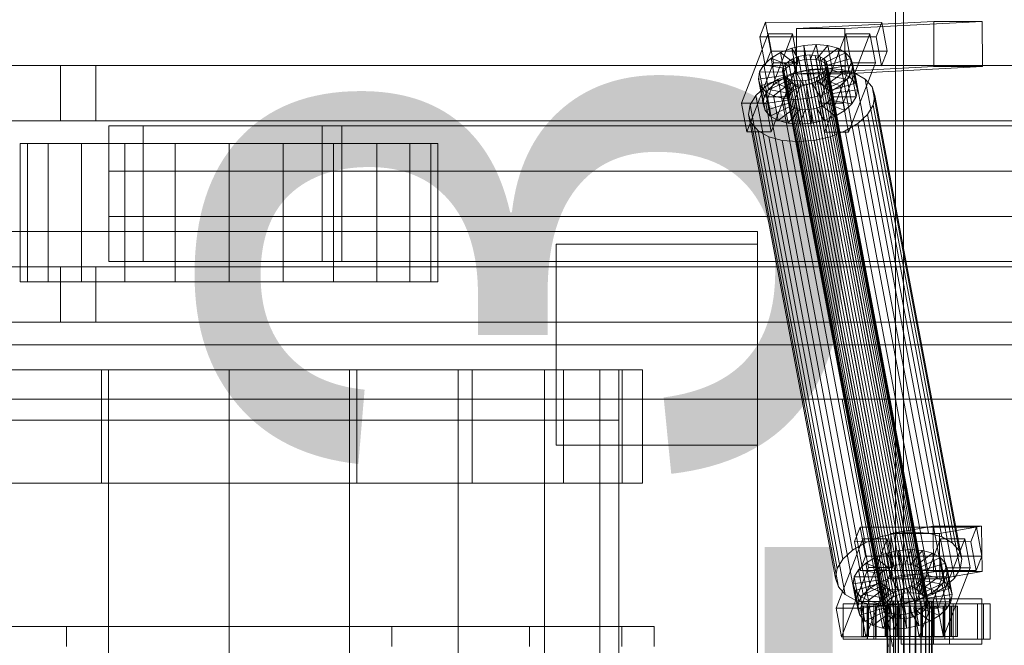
# Model space of a CAD drawing. Header units: millimetres. Extents: x -4738 to 65662, y -68080 to 6847.
# Tile 491 of 656: x 8685 to 9077, y -17870 to -17621. Entities that reach past the tile are written whole.
import ezdxf

# ---------------------------------------------------------------- set-up
doc = ezdxf.new("R2010")
doc.units = ezdxf.units.MM
for name, color, linetype, lineweight in [('COTAS_O', 1, 'Continuous', 0), ('superior_C01', 7, 'Continuous', 0), ('superior_mezcladora', 7, 'Continuous', 0)]:
    doc.layers.add(name, color=color, linetype=linetype, lineweight=lineweight)
doc.dimstyles.new('R19_100', dxfattribs={"dimtxt": 250, "dimasz": 150, "dimexe": 150, "dimexo": 80, "dimgap": 100, "dimtad": 1, "dimtih": 1, "dimtoh": 1, "dimdsep": 46, "dimcen": 0.09, "dimadec": 0, "dimazin": 0, "dimtfac": 1, "dimtdec": 4, "dimtofl": 0, "dimtmove": 0, "dimatfit": 3, "dimfxl": 1, "dimtolj": 1, "dimtzin": 0, "dimarcsym": 0})

# ---------------------------------------------------------------- blocks, each defined once
blk = doc.blocks.new('DIM_R31_39')
at = {"layer": 'COTAS_O'}
for p, q in [((9108.38, -17350), (9063.38, -17500)), ((9808.38, -17350), (9108.38, -17350)), ((9108.38, -18650), (9108.38, -17350)), ((9108.38, -17350), (9153.38, -17500)), ((9108.38, -18650), (9063.38, -18500)), ((9108.38, -18650), (9153.38, -18500)), ((9808.38, -18650), (9108.38, -18650))]:
    blk.add_line(p, q, dxfattribs=at)
blk.add_text('1300 O', height=250, rotation=90, dxfattribs=at).set_placement((9008.38, -18000))

msp = doc.modelspace()

# ---------------------------------------------------------------- linework, layer by layer
at = {"layer": 'superior_C01'}
for p, q in [((9033.245, -17575), (9033.245, -18425)), ((9036.481, -18425), (9036.481, -17575)), ((9048.535, -17621.488), (8993.904, -17624.356)), ((9013.163, -17624.356), (9067.794, -17621.488)), ((9048.604, -17639.486), (9048.535, -17621.488)), ((9048.535, -17621.488), (9067.794, -17621.488)), ((9067.794, -17621.488), (9067.863, -17639.486)), ((8981.596, -17621.857), (8979.38, -17627.592)), ((8983.747, -17633.325), (8981.596, -17621.857)), ((8981.596, -17621.857), (9027.818, -17621.914)), ((9013.163, -17624.356), (8993.904, -17624.356)), ((8993.904, -17624.356), (8993.972, -17642.354)), ((9013.231, -17642.354), (9013.163, -17624.356)), ((9025.603, -17627.65), (9027.818, -17621.914)), ((9027.818, -17621.914), (9029.97, -17633.382)), ((8982.712, -17626.449), (8972.08, -17653.98)), ((9025.603, -17627.65), (8979.38, -17627.592)), ((8979.38, -17627.592), (8981.532, -17639.061)), ((8981.709, -17653.992), (8992.342, -17626.461)), ((8984.864, -17637.917), (8982.712, -17626.449)), ((8982.712, -17626.449), (8992.342, -17626.461)), ((8992.342, -17626.461), (8994.494, -17637.929)), ((9013.527, -17626.487), (9002.894, -17654.019)), ((9012.524, -17654.031), (9023.157, -17626.499)), ((9015.679, -17637.955), (9013.527, -17626.487)), ((9013.527, -17626.487), (9023.157, -17626.499)), ((9023.157, -17626.499), (9025.309, -17637.967)), ((9027.755, -17639.118), (9025.603, -17627.65)), ((8981.532, -17639.061), (8983.747, -17633.325)), ((9029.97, -17633.382), (8983.747, -17633.325)), ((8987.589, -17633.91), (8992.047, -17632.183)), ((8992.047, -17632.183), (8996.88, -17631.1)), ((8992.047, -17632.183), (8994.944, -17637.157)), ((8993.892, -17642.013), (8992.047, -17632.183)), ((8996.88, -17631.1), (9001.759, -17630.735)), ((8996.88, -17631.1), (8997.233, -17636.643)), ((8998.725, -17640.93), (8996.88, -17631.1)), ((9001.759, -17630.735), (8999.544, -17636.47)), ((9006.351, -17631.112), (9001.719, -17636.649)), ((9003.604, -17640.564), (9001.759, -17630.735)), ((9001.759, -17630.735), (9006.351, -17631.112)), ((9010.344, -17632.206), (9003.61, -17637.167)), ((9008.196, -17640.942), (9006.351, -17631.112)), ((9006.351, -17631.112), (9010.344, -17632.206)), ((9012.188, -17642.036), (9010.344, -17632.206)), ((9010.344, -17632.206), (9013.464, -17633.943)), ((8980.967, -17638.79), (8983.81, -17636.164)), ((8983.81, -17636.164), (8987.589, -17633.91)), ((8983.81, -17636.164), (8991.042, -17639.042)), ((8985.654, -17645.994), (8983.81, -17636.164)), ((8987.589, -17633.91), (8992.832, -17637.975)), ((8989.433, -17643.74), (8987.589, -17633.91)), ((8990.734, -17637.404), (8992.524, -17636.336)), ((8992.524, -17636.336), (8994.636, -17635.518)), ((9032.641, -17850.135), (8992.524, -17636.336)), ((8994.944, -17637.157), (8992.832, -17637.975)), ((8994.636, -17635.518), (8996.926, -17635.005)), ((9034.753, -17849.317), (8994.636, -17635.518)), ((8997.233, -17636.643), (8994.944, -17637.157)), ((8994.944, -17637.157), (8996.788, -17646.986)), ((8996.926, -17635.005), (8999.237, -17634.832)), ((9037.042, -17848.804), (8996.926, -17635.005)), ((8999.544, -17636.47), (8997.233, -17636.643)), ((8997.233, -17636.643), (8999.077, -17646.473)), ((8999.237, -17634.832), (9001.412, -17635.011)), ((9039.353, -17848.631), (8999.237, -17634.832)), ((8999.544, -17636.47), (9001.388, -17646.3)), ((9001.719, -17636.649), (8999.544, -17636.47)), ((9001.412, -17635.011), (9003.303, -17635.529)), ((9041.528, -17848.809), (9001.412, -17635.011)), ((9001.719, -17636.649), (9003.564, -17646.479)), ((9003.61, -17637.167), (9001.719, -17636.649)), ((9003.303, -17635.529), (9004.781, -17636.352)), ((9043.419, -17849.328), (9003.303, -17635.529)), ((9003.61, -17637.167), (9005.455, -17646.997)), ((9005.088, -17637.99), (9003.61, -17637.167)), ((9004.781, -17636.352), (9005.745, -17637.422)), ((9044.897, -17850.15), (9004.781, -17636.352)), ((9013.464, -17633.943), (9005.088, -17637.99)), ((9015.5, -17636.203), (9006.053, -17639.061)), ((9015.308, -17643.772), (9013.464, -17633.943)), ((9013.464, -17633.943), (9015.5, -17636.203)), ((9017.344, -17646.033), (9015.5, -17636.203)), ((9015.5, -17636.203), (9016.313, -17638.834)), ((9029.97, -17633.382), (9027.755, -17639.118)), ((8974.231, -17665.449), (8984.864, -17637.917)), ((8979.254, -17641.61), (8980.967, -17638.79)), ((8980.967, -17638.79), (8989.695, -17640.286)), ((8982.811, -17648.62), (8980.967, -17638.79)), ((8981.532, -17639.061), (9027.755, -17639.118)), ((8994.494, -17637.929), (8983.861, -17665.461)), ((8994.494, -17637.929), (8984.864, -17637.917)), ((8988.356, -17641.32), (8988.576, -17639.983)), ((8988.576, -17639.983), (8989.388, -17638.648)), ((9028.693, -17853.782), (8988.576, -17639.983)), ((8989.695, -17640.286), (8988.884, -17641.622)), ((8989.388, -17638.648), (8990.734, -17637.404)), ((9029.504, -17852.446), (8989.388, -17638.648)), ((8991.042, -17639.042), (8989.695, -17640.286)), ((8989.695, -17640.286), (8991.539, -17650.116)), ((9030.851, -17851.202), (8990.734, -17637.404)), ((8992.832, -17637.975), (8991.042, -17639.042)), ((8991.042, -17639.042), (8992.886, -17648.872)), ((8992.653, -17642.107), (8999.114, -17640.659)), ((8992.832, -17637.975), (8994.676, -17647.804)), ((8998.725, -17640.93), (8993.892, -17642.013)), ((9048.604, -17639.486), (8993.972, -17642.354)), ((9003.604, -17640.564), (8998.725, -17640.93)), ((8999.077, -17646.473), (8998.725, -17640.93)), ((8999.114, -17640.659), (9005.636, -17640.17)), ((9033.697, -17824.968), (8999.114, -17640.659)), ((9001.388, -17646.3), (9003.604, -17640.564)), ((9003.564, -17646.479), (9008.196, -17640.942)), ((9008.196, -17640.942), (9003.604, -17640.564)), ((9005.046, -17665.487), (9015.679, -17637.955)), ((9005.088, -17637.99), (9006.933, -17647.82)), ((9006.053, -17639.061), (9005.088, -17637.99)), ((9005.91, -17640.005), (9005.098, -17641.341)), ((9005.636, -17640.17), (9011.775, -17640.674)), ((9040.219, -17824.479), (9005.636, -17640.17)), ((9005.745, -17637.422), (9006.13, -17638.668)), ((9045.862, -17851.221), (9005.745, -17637.422)), ((9006.13, -17638.668), (9005.91, -17640.005)), ((9005.91, -17640.005), (9046.026, -17853.804)), ((9006.053, -17639.061), (9007.897, -17648.891)), ((9006.438, -17640.307), (9006.053, -17639.061)), ((9046.247, -17852.467), (9006.13, -17638.668)), ((9006.217, -17641.643), (9006.438, -17640.307)), ((9016.313, -17638.834), (9006.438, -17640.307)), ((9006.438, -17640.307), (9008.282, -17650.137)), ((9012.188, -17642.036), (9008.196, -17640.942)), ((9011.775, -17640.674), (9017.112, -17642.137)), ((9046.358, -17824.984), (9011.775, -17640.674)), ((9067.863, -17639.486), (9013.231, -17642.354)), ((9025.309, -17637.967), (9014.676, -17665.499)), ((9025.309, -17637.967), (9015.679, -17637.955)), ((9016.313, -17638.834), (9015.847, -17641.655)), ((9018.157, -17648.664), (9016.313, -17638.834)), ((9067.863, -17639.486), (9048.604, -17639.486)), ((8978.788, -17644.431), (8979.254, -17641.61)), ((8978.788, -17644.431), (8988.663, -17642.958)), ((8979.601, -17647.062), (8978.788, -17644.431)), ((8980.633, -17654.261), (8978.788, -17644.431)), ((8979.254, -17641.61), (8988.884, -17641.622)), ((8981.098, -17651.44), (8979.254, -17641.61)), ((8979.601, -17647.062), (8989.048, -17644.204)), ((8981.64, -17647.428), (8986.693, -17644.416)), ((8989.433, -17643.74), (8985.654, -17645.994)), ((8986.693, -17644.416), (8992.653, -17642.107)), ((9021.276, -17828.725), (8986.693, -17644.416)), ((8988.741, -17642.566), (8988.356, -17641.32)), ((9028.472, -17855.119), (8988.356, -17641.32)), ((8988.884, -17641.622), (8988.663, -17642.958)), ((8988.663, -17642.958), (8989.048, -17644.204)), ((8988.663, -17642.958), (8990.507, -17652.788)), ((8989.705, -17643.637), (8988.741, -17642.566)), ((9028.857, -17856.365), (8988.741, -17642.566)), ((8988.884, -17641.622), (8990.728, -17651.452)), ((8989.048, -17644.204), (8990.012, -17645.275)), ((8989.048, -17644.204), (8990.892, -17654.034)), ((8993.892, -17642.013), (8989.433, -17643.74)), ((8994.676, -17647.804), (8989.433, -17643.74)), ((8991.183, -17644.459), (8989.705, -17643.637)), ((9029.821, -17857.435), (8989.705, -17643.637)), ((8993.074, -17644.978), (8991.183, -17644.459)), ((9031.299, -17858.258), (8991.183, -17644.459)), ((9027.236, -17826.416), (8992.653, -17642.107)), ((8995.249, -17645.156), (8993.074, -17644.978)), ((9033.191, -17858.776), (8993.074, -17644.978)), ((8996.788, -17646.986), (8993.892, -17642.013)), ((8993.972, -17642.354), (9013.231, -17642.354)), ((8997.56, -17644.983), (8995.249, -17645.156)), ((8999.85, -17644.47), (8997.56, -17644.983)), ((9037.677, -17858.782), (8997.56, -17644.983)), ((9001.962, -17643.652), (8999.85, -17644.47)), ((9039.966, -17858.269), (8999.85, -17644.47)), ((9003.752, -17642.585), (9001.962, -17643.652)), ((9042.078, -17857.451), (9001.962, -17643.652)), ((9002.269, -17645.29), (9004.059, -17644.223)), ((9005.098, -17641.341), (9003.752, -17642.585)), ((9043.868, -17856.383), (9003.752, -17642.585)), ((9004.059, -17644.223), (9005.406, -17642.979)), ((9011.291, -17647.101), (9004.059, -17644.223)), ((9004.059, -17644.223), (9005.904, -17654.053)), ((9045.215, -17855.139), (9005.098, -17641.341)), ((9005.406, -17642.979), (9006.217, -17641.643)), ((9014.134, -17644.475), (9005.406, -17642.979)), ((9005.406, -17642.979), (9007.25, -17652.809)), ((9005.455, -17646.997), (9012.188, -17642.036)), ((9006.217, -17641.643), (9015.847, -17641.655)), ((9008.062, -17651.473), (9006.217, -17641.643)), ((9006.933, -17647.82), (9015.308, -17643.772)), ((9014.134, -17644.475), (9011.291, -17647.101)), ((9015.308, -17643.772), (9012.188, -17642.036)), ((9015.847, -17641.655), (9014.134, -17644.475)), ((9015.978, -17654.305), (9014.134, -17644.475)), ((9017.344, -17646.033), (9015.308, -17643.772)), ((9015.847, -17641.655), (9017.691, -17651.485)), ((9017.112, -17642.137), (9021.284, -17644.459)), ((9051.695, -17826.446), (9017.112, -17642.137)), ((9021.284, -17644.459), (9024.005, -17647.481)), ((9055.867, -17828.768), (9021.284, -17644.459)), ((8977.84, -17650.939), (8981.64, -17647.428)), ((8981.637, -17649.322), (8979.601, -17647.062)), ((8981.445, -17656.892), (8979.601, -17647.062)), ((8982.811, -17648.62), (8981.098, -17651.44)), ((8981.637, -17649.322), (8990.012, -17645.275)), ((9016.224, -17831.737), (8981.64, -17647.428)), ((8985.654, -17645.994), (8982.811, -17648.62)), ((8991.539, -17650.116), (8982.811, -17648.62)), ((8984.757, -17651.059), (8991.491, -17646.098)), ((8992.886, -17648.872), (8985.654, -17645.994)), ((8988.75, -17652.153), (8993.382, -17646.616)), ((8990.012, -17645.275), (8991.491, -17646.098)), ((8990.012, -17645.275), (8991.857, -17655.105)), ((8991.491, -17646.098), (8993.382, -17646.616)), ((8991.491, -17646.098), (8993.335, -17655.927)), ((8991.539, -17650.116), (8992.886, -17648.872)), ((8992.886, -17648.872), (8994.676, -17647.804)), ((8993.342, -17652.53), (8995.557, -17646.795)), ((8993.382, -17646.616), (8995.557, -17646.795)), ((8993.382, -17646.616), (8995.226, -17656.446)), ((8994.676, -17647.804), (8996.788, -17646.986)), ((9035.366, -17858.955), (8995.249, -17645.156)), ((8995.557, -17646.795), (8997.868, -17646.622)), ((8995.557, -17646.795), (8997.401, -17656.624)), ((8996.788, -17646.986), (8999.077, -17646.473)), ((8997.868, -17646.622), (9000.157, -17646.108)), ((8998.22, -17652.165), (8997.868, -17646.622)), ((8997.868, -17646.622), (8999.712, -17656.451)), ((8999.077, -17646.473), (9001.388, -17646.3)), ((9000.157, -17646.108), (9002.269, -17645.29)), ((9003.054, -17651.082), (9000.157, -17646.108)), ((9000.157, -17646.108), (9002.002, -17655.938)), ((9001.388, -17646.3), (9003.564, -17646.479)), ((9007.512, -17649.355), (9002.269, -17645.29)), ((9002.269, -17645.29), (9004.113, -17655.12)), ((9003.564, -17646.479), (9005.455, -17646.997)), ((9005.455, -17646.997), (9006.933, -17647.82)), ((9006.933, -17647.82), (9007.897, -17648.891)), ((9011.291, -17647.101), (9007.512, -17649.355)), ((9007.897, -17648.891), (9017.344, -17646.033)), ((9007.897, -17648.891), (9008.282, -17650.137)), ((9008.282, -17650.137), (9018.157, -17648.664)), ((9013.136, -17656.931), (9011.291, -17647.101)), ((9018.157, -17648.664), (9017.344, -17646.033)), ((9017.691, -17651.485), (9018.157, -17648.664)), ((9024.005, -17647.481), (9025.092, -17650.998)), ((9058.588, -17831.79), (9024.005, -17647.481)), ((8975.55, -17654.709), (8977.84, -17650.939)), ((9012.423, -17835.248), (8977.84, -17650.939)), ((8981.098, -17651.44), (8980.633, -17654.261)), ((8990.507, -17652.788), (8980.633, -17654.261)), ((8990.728, -17651.452), (8981.098, -17651.44)), ((8984.757, -17651.059), (8981.637, -17649.322)), ((8983.481, -17659.152), (8981.637, -17649.322)), ((8988.75, -17652.153), (8984.757, -17651.059)), ((8986.602, -17660.889), (8984.757, -17651.059)), ((8993.342, -17652.53), (8988.75, -17652.153)), ((8990.594, -17661.983), (8988.75, -17652.153)), ((8990.507, -17652.788), (8990.728, -17651.452)), ((8990.892, -17654.034), (8990.507, -17652.788)), ((8990.728, -17651.452), (8991.539, -17650.116)), ((8998.22, -17652.165), (8993.342, -17652.53)), ((8995.186, -17662.36), (8993.342, -17652.53)), ((9003.054, -17651.082), (8998.22, -17652.165)), ((9000.065, -17661.995), (8998.22, -17652.165)), ((9007.512, -17649.355), (9003.054, -17651.082)), ((9004.898, -17660.912), (9003.054, -17651.082)), ((9007.25, -17652.809), (9005.904, -17654.053)), ((9008.062, -17651.473), (9007.25, -17652.809)), ((9007.25, -17652.809), (9015.978, -17654.305)), ((9009.356, -17659.184), (9007.512, -17649.355)), ((9008.282, -17650.137), (9008.062, -17651.473)), ((9017.691, -17651.485), (9008.062, -17651.473)), ((9015.978, -17654.305), (9017.691, -17651.485)), ((9025.092, -17650.998), (9024.469, -17654.769)), ((9059.675, -17835.307), (9025.092, -17650.998)), ((8981.709, -17653.992), (8972.08, -17653.98)), ((8972.08, -17653.98), (8974.231, -17665.449)), ((8974.927, -17658.48), (8975.55, -17654.709)), ((9010.133, -17839.018), (8975.55, -17654.709)), ((8980.633, -17654.261), (8981.445, -17656.892)), ((8990.892, -17654.034), (8981.445, -17656.892)), ((8983.861, -17665.461), (8981.709, -17653.992)), ((8991.857, -17655.105), (8983.481, -17659.152)), ((8993.335, -17655.927), (8986.602, -17660.889)), ((8995.226, -17656.446), (8990.594, -17661.983)), ((8991.857, -17655.105), (8990.892, -17654.034)), ((8993.335, -17655.927), (8991.857, -17655.105)), ((8995.226, -17656.446), (8993.335, -17655.927)), ((8997.401, -17656.624), (8995.186, -17662.36)), ((8997.401, -17656.624), (8995.226, -17656.446)), ((8999.712, -17656.451), (8997.401, -17656.624)), ((9002.002, -17655.938), (8999.712, -17656.451)), ((8999.712, -17656.451), (9000.065, -17661.995)), ((9004.113, -17655.12), (9002.002, -17655.938)), ((9002.002, -17655.938), (9004.898, -17660.912)), ((9012.524, -17654.031), (9002.894, -17654.019)), ((9002.894, -17654.019), (9005.046, -17665.487)), ((9005.904, -17654.053), (9004.113, -17655.12)), ((9004.113, -17655.12), (9009.356, -17659.184)), ((9005.904, -17654.053), (9013.136, -17656.931)), ((9014.676, -17665.499), (9012.524, -17654.031)), ((9013.136, -17656.931), (9015.978, -17654.305)), ((9024.469, -17654.769), (9022.179, -17658.539)), ((9024.469, -17654.769), (9059.052, -17839.078)), ((8976.014, -17661.997), (8974.927, -17658.48)), ((9009.511, -17842.789), (8974.927, -17658.48)), ((8981.445, -17656.892), (8983.481, -17659.152)), ((8983.481, -17659.152), (8986.602, -17660.889)), ((9004.898, -17660.912), (9009.356, -17659.184)), ((9009.356, -17659.184), (9013.136, -17656.931)), ((9022.179, -17658.539), (9018.379, -17662.05)), ((9056.762, -17842.848), (9022.179, -17658.539)), ((8978.736, -17665.019), (8976.014, -17661.997)), ((9010.597, -17846.306), (8976.014, -17661.997)), ((8986.602, -17660.889), (8990.594, -17661.983)), ((8990.594, -17661.983), (8995.186, -17662.36)), ((8995.186, -17662.36), (9000.065, -17661.995)), ((9000.065, -17661.995), (9004.898, -17660.912)), ((9018.379, -17662.05), (9013.326, -17665.062)), ((9052.962, -17846.359), (9018.379, -17662.05)), ((8974.231, -17665.449), (8983.861, -17665.461)), ((8982.907, -17667.341), (8978.736, -17665.019)), ((9013.319, -17849.328), (8978.736, -17665.019)), ((8988.244, -17668.803), (8982.907, -17667.341)), ((9017.49, -17851.65), (8982.907, -17667.341)), ((9007.367, -17667.371), (9000.905, -17668.819)), ((9005.046, -17665.487), (9014.676, -17665.499)), ((9013.326, -17665.062), (9007.367, -17667.371)), ((9041.95, -17851.68), (9007.367, -17667.371)), ((9047.91, -17849.371), (9013.326, -17665.062)), ((8994.383, -17669.308), (8988.244, -17668.803)), ((9022.827, -17853.113), (8988.244, -17668.803)), ((9000.905, -17668.819), (8994.383, -17669.308)), ((9028.966, -17853.617), (8994.383, -17669.308)), ((9035.488, -17853.128), (9000.905, -17668.819)), ((1103.221, -17750), (10242.208, -17750)), ((10243.564, -17750), (1104.577, -17750)), ((8578.496, -17771.702), (9012.039, -17771.702)), ((9013.647, -17771.702), (8580.104, -17771.702)), ((9012.039, -17771.702), (9030.483, -17870)), ((9012.039, -17771.702), (9013.647, -17771.702)), ((9012.039, -17771.702), (9445.582, -17771.702)), ((9032.091, -17870), (9013.647, -17771.702)), ((9447.19, -17771.702), (9013.647, -17771.702)), ((9019.253, -17822.549), (9017.037, -17828.285)), ((9021.404, -17834.017), (9019.253, -17822.549)), ((9019.253, -17822.549), (9065.475, -17822.606)), ((9033.697, -17824.968), (9027.236, -17826.416)), ((9048.227, -17822.189), (9031.483, -17825.057)), ((9050.742, -17825.057), (9031.483, -17825.057)), ((9031.483, -17825.057), (9031.707, -17843.038)), ((9040.219, -17824.479), (9033.697, -17824.968)), ((9046.358, -17824.984), (9040.219, -17824.479)), ((9051.695, -17826.446), (9046.358, -17824.984)), ((9048.45, -17840.17), (9048.227, -17822.189)), ((9048.227, -17822.189), (9067.486, -17822.189)), ((9050.742, -17825.057), (9067.486, -17822.189)), ((9050.966, -17843.038), (9050.742, -17825.057)), ((9063.26, -17828.342), (9065.475, -17822.606)), ((9065.475, -17822.606), (9067.627, -17834.074)), ((9067.486, -17822.189), (9067.71, -17840.17)), ((9020.369, -17827.141), (9009.737, -17854.673)), ((9021.276, -17828.725), (9016.224, -17831.737)), ((9063.26, -17828.342), (9017.037, -17828.285)), ((9017.037, -17828.285), (9019.189, -17839.753)), ((9019.366, -17854.685), (9029.999, -17827.153)), ((9022.521, -17838.609), (9020.369, -17827.141)), ((9020.369, -17827.141), (9029.999, -17827.153)), ((9027.236, -17826.416), (9021.276, -17828.725)), ((9029.999, -17827.153), (9032.151, -17838.621)), ((9051.184, -17827.179), (9040.552, -17854.711)), ((9050.181, -17854.723), (9060.814, -17827.191)), ((9053.336, -17838.647), (9051.184, -17827.179)), ((9051.184, -17827.179), (9060.814, -17827.191)), ((9055.867, -17828.768), (9051.695, -17826.446)), ((9058.588, -17831.79), (9055.867, -17828.768)), ((9060.814, -17827.191), (9062.966, -17838.659)), ((9065.412, -17839.81), (9063.26, -17828.342)), ((9016.224, -17831.737), (9012.423, -17835.248)), ((9025.246, -17834.603), (9029.704, -17832.875)), ((9029.704, -17832.875), (9034.537, -17831.792)), ((9029.704, -17832.875), (9032.601, -17837.849)), ((9031.549, -17842.705), (9029.704, -17832.875)), ((9034.537, -17831.792), (9039.416, -17831.427)), ((9034.537, -17831.792), (9034.89, -17837.336)), ((9036.382, -17841.622), (9034.537, -17831.792)), ((9039.416, -17831.427), (9037.201, -17837.163)), ((9044.008, -17831.804), (9039.376, -17837.341)), ((9041.261, -17841.257), (9039.416, -17831.427)), ((9039.416, -17831.427), (9044.008, -17831.804)), ((9048.001, -17832.898), (9041.267, -17837.86)), ((9045.853, -17841.634), (9044.008, -17831.804)), ((9044.008, -17831.804), (9048.001, -17832.898)), ((9049.845, -17842.728), (9048.001, -17832.898)), ((9048.001, -17832.898), (9051.121, -17834.635)), ((9059.675, -17835.307), (9058.588, -17831.79)), ((9012.423, -17835.248), (9010.133, -17839.018)), ((9018.624, -17839.482), (9021.467, -17836.856)), ((9019.189, -17839.753), (9021.404, -17834.017)), ((9067.627, -17834.074), (9021.404, -17834.017)), ((9021.467, -17836.856), (9025.246, -17834.603)), ((9021.467, -17836.856), (9028.699, -17839.734)), ((9023.311, -17846.686), (9021.467, -17836.856)), ((9025.246, -17834.603), (9030.489, -17838.667)), ((9027.091, -17844.433), (9025.246, -17834.603)), ((9051.121, -17834.635), (9042.746, -17838.682)), ((9052.966, -17844.465), (9051.121, -17834.635)), ((9051.121, -17834.635), (9053.157, -17836.895)), ((9059.052, -17839.078), (9059.675, -17835.307)), ((9067.627, -17834.074), (9065.412, -17839.81)), ((9010.133, -17839.018), (9009.511, -17842.789)), ((9011.888, -17866.141), (9022.521, -17838.609)), ((9016.911, -17842.302), (9018.624, -17839.482)), ((9018.624, -17839.482), (9027.352, -17840.978)), ((9020.468, -17849.312), (9018.624, -17839.482)), ((9019.189, -17839.753), (9065.412, -17839.81)), ((9032.151, -17838.621), (9021.518, -17866.153)), ((9032.151, -17838.621), (9022.521, -17838.609)), ((9028.699, -17839.734), (9027.352, -17840.978)), ((9030.489, -17838.667), (9028.699, -17839.734)), ((9028.699, -17839.734), (9030.543, -17849.564)), ((9032.601, -17837.849), (9030.489, -17838.667)), ((9030.489, -17838.667), (9032.333, -17848.497)), ((9048.45, -17840.17), (9031.707, -17843.038)), ((9034.89, -17837.336), (9032.601, -17837.849)), ((9032.601, -17837.849), (9034.445, -17847.679)), ((9037.201, -17837.163), (9034.89, -17837.336)), ((9034.89, -17837.336), (9036.735, -17847.165)), ((9037.201, -17837.163), (9039.046, -17846.992)), ((9039.376, -17837.341), (9037.201, -17837.163)), ((9039.376, -17837.341), (9041.221, -17847.171)), ((9041.267, -17837.86), (9039.376, -17837.341)), ((9041.267, -17837.86), (9043.112, -17847.689)), ((9042.746, -17838.682), (9041.267, -17837.86)), ((9042.703, -17866.179), (9053.336, -17838.647)), ((9042.746, -17838.682), (9044.59, -17848.512)), ((9043.71, -17839.753), (9042.746, -17838.682)), ((9053.157, -17836.895), (9043.71, -17839.753)), ((9043.71, -17839.753), (9045.554, -17849.583)), ((9044.095, -17840.999), (9043.71, -17839.753)), ((9053.97, -17839.526), (9044.095, -17840.999)), ((9067.71, -17840.17), (9048.45, -17840.17)), ((9067.71, -17840.17), (9050.966, -17843.038)), ((9062.966, -17838.659), (9052.333, -17866.191)), ((9055.001, -17846.725), (9053.157, -17836.895)), ((9053.157, -17836.895), (9053.97, -17839.526)), ((9062.966, -17838.659), (9053.336, -17838.647)), ((9053.97, -17839.526), (9053.504, -17842.347)), ((9055.814, -17849.356), (9053.97, -17839.526)), ((9056.762, -17842.848), (9059.052, -17839.078)), ((9009.511, -17842.789), (9010.597, -17846.306)), ((9016.445, -17845.123), (9016.911, -17842.302)), ((9016.445, -17845.123), (9026.32, -17843.65)), ((9016.911, -17842.302), (9026.541, -17842.314)), ((9018.756, -17852.132), (9016.911, -17842.302)), ((9027.091, -17844.433), (9023.311, -17846.686)), ((9026.541, -17842.314), (9026.32, -17843.65)), ((9026.32, -17843.65), (9026.705, -17844.897)), ((9026.32, -17843.65), (9028.165, -17853.48)), ((9027.352, -17840.978), (9026.541, -17842.314)), ((9026.541, -17842.314), (9028.385, -17852.144)), ((9031.549, -17842.705), (9027.091, -17844.433)), ((9032.333, -17848.497), (9027.091, -17844.433)), ((9027.352, -17840.978), (9029.197, -17850.808)), ((9036.382, -17841.622), (9031.549, -17842.705)), ((9034.445, -17847.679), (9031.549, -17842.705)), ((9031.707, -17843.038), (9050.966, -17843.038)), ((9041.261, -17841.257), (9036.382, -17841.622)), ((9036.735, -17847.165), (9036.382, -17841.622)), ((9039.046, -17846.992), (9041.261, -17841.257)), ((9041.221, -17847.171), (9045.853, -17841.634)), ((9045.853, -17841.634), (9041.261, -17841.257)), ((9041.716, -17844.915), (9043.063, -17843.671)), ((9043.063, -17843.671), (9043.874, -17842.335)), ((9051.791, -17845.167), (9043.063, -17843.671)), ((9043.063, -17843.671), (9044.907, -17853.501)), ((9043.112, -17847.689), (9049.845, -17842.728)), ((9043.874, -17842.335), (9044.095, -17840.999)), ((9043.874, -17842.335), (9053.504, -17842.347)), ((9045.719, -17852.165), (9043.874, -17842.335)), ((9044.095, -17840.999), (9045.939, -17850.829)), ((9044.59, -17848.512), (9052.966, -17844.465)), ((9049.845, -17842.728), (9045.853, -17841.634)), ((9052.966, -17844.465), (9049.845, -17842.728)), ((9053.504, -17842.347), (9051.791, -17845.167)), ((9052.962, -17846.359), (9056.762, -17842.848)), ((9055.001, -17846.725), (9052.966, -17844.465)), ((9053.504, -17842.347), (9055.348, -17852.177)), ((9010.597, -17846.306), (9013.319, -17849.328)), ((9017.258, -17847.754), (9016.445, -17845.123)), ((9018.29, -17854.953), (9016.445, -17845.123)), ((9017.258, -17847.754), (9026.705, -17844.897)), ((9019.294, -17850.015), (9017.258, -17847.754)), ((9019.102, -17857.584), (9017.258, -17847.754)), ((9019.294, -17850.015), (9027.67, -17845.967)), ((9023.311, -17846.686), (9020.468, -17849.312)), ((9022.414, -17851.751), (9029.148, -17846.79)), ((9030.543, -17849.564), (9023.311, -17846.686)), ((9026.407, -17852.845), (9031.039, -17847.308)), ((9026.705, -17844.897), (9027.67, -17845.967)), ((9026.705, -17844.897), (9028.55, -17854.726)), ((9027.67, -17845.967), (9029.148, -17846.79)), ((9027.67, -17845.967), (9029.514, -17855.797)), ((9029.148, -17846.79), (9031.039, -17847.308)), ((9029.148, -17846.79), (9030.992, -17856.62)), ((9030.543, -17849.564), (9032.333, -17848.497)), ((9030.999, -17853.223), (9033.214, -17847.487)), ((9031.039, -17847.308), (9033.214, -17847.487)), ((9031.039, -17847.308), (9032.883, -17857.138)), ((9032.333, -17848.497), (9034.445, -17847.679)), ((9033.214, -17847.487), (9035.525, -17847.314)), ((9033.214, -17847.487), (9035.058, -17857.317)), ((9034.445, -17847.679), (9036.735, -17847.165)), ((9035.525, -17847.314), (9037.814, -17846.801)), ((9035.878, -17852.857), (9035.525, -17847.314)), ((9035.525, -17847.314), (9037.369, -17857.144)), ((9036.735, -17847.165), (9039.046, -17846.992)), ((9037.814, -17846.801), (9039.926, -17845.983)), ((9040.711, -17851.774), (9037.814, -17846.801)), ((9037.814, -17846.801), (9039.659, -17856.631)), ((9039.046, -17846.992), (9041.221, -17847.171)), ((9039.926, -17845.983), (9041.716, -17844.915)), ((9045.169, -17850.047), (9039.926, -17845.983)), ((9039.926, -17845.983), (9041.771, -17855.812)), ((9041.221, -17847.171), (9043.112, -17847.689)), ((9048.948, -17847.793), (9041.716, -17844.915)), ((9041.716, -17844.915), (9043.561, -17854.745)), ((9043.112, -17847.689), (9044.59, -17848.512)), ((9044.59, -17848.512), (9045.554, -17849.583)), ((9048.948, -17847.793), (9045.169, -17850.047)), ((9045.554, -17849.583), (9055.001, -17846.725)), ((9047.91, -17849.371), (9052.962, -17846.359)), ((9051.791, -17845.167), (9048.948, -17847.793)), ((9050.793, -17857.623), (9048.948, -17847.793)), ((9053.636, -17854.997), (9051.791, -17845.167)), ((9055.814, -17849.356), (9055.001, -17846.725)), ((9013.319, -17849.328), (9017.49, -17851.65)), ((9017.49, -17851.65), (9022.827, -17853.113)), ((9018.756, -17852.132), (9018.29, -17854.953)), ((9020.468, -17849.312), (9018.756, -17852.132)), ((9028.385, -17852.144), (9018.756, -17852.132)), ((9022.414, -17851.751), (9019.294, -17850.015)), ((9021.138, -17859.844), (9019.294, -17850.015)), ((9029.197, -17850.808), (9020.468, -17849.312)), ((9026.407, -17852.845), (9022.414, -17851.751)), ((9024.259, -17861.581), (9022.414, -17851.751)), ((9028.165, -17853.48), (9028.385, -17852.144)), ((9028.385, -17852.144), (9029.197, -17850.808)), ((9029.504, -17852.446), (9028.693, -17853.782)), ((9029.197, -17850.808), (9030.543, -17849.564)), ((9030.851, -17851.202), (9029.504, -17852.446)), ((9030.221, -17852), (9029.94, -17852)), ((9029.94, -17852), (9030.273, -17852)), ((9029.94, -18148), (9029.94, -17852)), ((9031.095, -17852), (9030.221, -17852)), ((9030.221, -18148), (9030.221, -17852)), ((9030.273, -17852), (9031.196, -17852)), ((9030.273, -18148), (9030.273, -17852)), ((9032.641, -17850.135), (9030.851, -17851.202)), ((9032.505, -17852), (9031.095, -17852)), ((9031.095, -18148), (9031.095, -17852)), ((9031.196, -17852), (9032.647, -17852)), ((9031.196, -18148), (9031.196, -17852)), ((9034.352, -17852), (9032.505, -17852)), ((9032.505, -18148), (9032.505, -17852)), ((9034.753, -17849.317), (9032.641, -17850.135)), ((9032.647, -17852), (9034.527, -17852)), ((9032.647, -18148), (9032.647, -17852)), ((9036.513, -17852), (9034.352, -17852)), ((9034.352, -18148), (9034.352, -17852)), ((9034.527, -17852), (9036.708, -17852)), ((9034.527, -18148), (9034.527, -17852)), ((9037.042, -17848.804), (9034.753, -17849.317)), ((9035.488, -17853.128), (9041.95, -17851.68)), ((9054.77, -17851), (9035.511, -17851)), ((9035.511, -17851), (9035.511, -17869)), ((9048.345, -17851), (9035.511, -17851)), ((9040.711, -17851.774), (9035.878, -17852.857)), ((9038.839, -17852), (9036.513, -17852)), ((9036.513, -18148), (9036.513, -17852)), ((9036.708, -17852), (9039.04, -17852)), ((9036.708, -18148), (9036.708, -17852)), ((9039.353, -17848.631), (9037.042, -17848.804)), ((9041.171, -17852), (9038.839, -17852)), ((9038.839, -18148), (9038.839, -17852)), ((9039.04, -17852), (9041.366, -17852)), ((9039.04, -18148), (9039.04, -17852)), ((9041.528, -17848.809), (9039.353, -17848.631)), ((9045.169, -17850.047), (9040.711, -17851.774)), ((9042.555, -17861.604), (9040.711, -17851.774)), ((9043.352, -17852), (9041.171, -17852)), ((9041.171, -18148), (9041.171, -17852)), ((9041.366, -17852), (9043.526, -17852)), ((9041.366, -18148), (9041.366, -17852)), ((9043.419, -17849.328), (9041.528, -17848.809)), ((9041.95, -17851.68), (9047.91, -17849.371)), ((9045.232, -17852), (9043.352, -17852)), ((9043.352, -18148), (9043.352, -17852)), ((9044.897, -17850.15), (9043.419, -17849.328)), ((9043.526, -17852), (9045.374, -17852)), ((9043.526, -18148), (9043.526, -17852)), ((9045.862, -17851.221), (9044.897, -17850.15)), ((9045.719, -17852.165), (9044.907, -17853.501)), ((9047.013, -17859.877), (9045.169, -17850.047)), ((9046.683, -17852), (9045.232, -17852)), ((9045.232, -18148), (9045.232, -17852)), ((9045.374, -17852), (9046.784, -17852)), ((9045.374, -18148), (9045.374, -17852)), ((9045.554, -17849.583), (9045.939, -17850.829)), ((9045.939, -17850.829), (9045.719, -17852.165)), ((9055.348, -17852.177), (9045.719, -17852.165)), ((9046.247, -17852.467), (9045.862, -17851.221)), ((9045.939, -17850.829), (9055.814, -17849.356)), ((9046.026, -17853.804), (9046.247, -17852.467)), ((9047.606, -17852), (9046.683, -17852)), ((9046.683, -18148), (9046.683, -17852)), ((9046.784, -17852), (9047.658, -17852)), ((9046.784, -18148), (9046.784, -17852)), ((9047.939, -17852), (9047.606, -17852)), ((9047.606, -17852), (9047.606, -18148)), ((9047.658, -17852), (9047.939, -17852)), ((9047.658, -18148), (9047.658, -17852)), ((9047.939, -18148), (9047.939, -17852)), ((9048.345, -17869), (9048.345, -17851)), ((9048.345, -17851), (9067.604, -17851)), ((9053.636, -17854.997), (9055.348, -17852.177)), ((9054.77, -17869), (9054.77, -17851)), ((9054.77, -17851), (9067.604, -17851)), ((9055.348, -17852.177), (9055.814, -17849.356)), ((9067.604, -17851), (9067.604, -17869)), ((9019.366, -17854.685), (9009.737, -17854.673)), ((9009.737, -17854.673), (9011.888, -17866.141)), ((9022.146, -17853), (9012.516, -17853)), ((9012.516, -17853), (9012.516, -17867)), ((9025.458, -17853), (9012.516, -17853)), ((9028.165, -17853.48), (9018.29, -17854.953)), ((9018.29, -17854.953), (9019.102, -17857.584)), ((9028.55, -17854.726), (9019.102, -17857.584)), ((9021.518, -17866.153), (9019.366, -17854.685)), ((9020.533, -17854), (9019.941, -17854)), ((9019.941, -17854), (9029.94, -17854)), ((9019.941, -17866), (9019.941, -17854)), ((9019.941, -17854), (9020.643, -17854)), ((9022.38, -17854), (9020.533, -17854)), ((9020.533, -17854), (9030.221, -17854)), ((9020.533, -17866), (9020.533, -17854)), ((9020.643, -17854), (9030.273, -17854)), ((9020.643, -17866), (9020.643, -17854)), ((9020.643, -17854), (9022.592, -17854)), ((9029.514, -17855.797), (9021.138, -17859.844)), ((9068.252, -17853), (9022.029, -17853)), ((9022.029, -17853), (9022.029, -17867)), ((9024.726, -17853), (9022.029, -17853)), ((9022.146, -17867), (9022.146, -17853)), ((9022.146, -17853), (9035.087, -17853)), ((9025.355, -17854), (9022.38, -17854)), ((9022.38, -17854), (9031.095, -17854)), ((9022.38, -17866), (9022.38, -17854)), ((9022.592, -17854), (9031.196, -17854)), ((9022.592, -17866), (9022.592, -17854)), ((9022.592, -17854), (9025.656, -17854)), ((9022.827, -17853.113), (9028.966, -17853.617)), ((9024.726, -17867), (9024.726, -17853)), ((9024.726, -17853), (9070.948, -17853)), ((9029.256, -17854), (9025.355, -17854)), ((9025.355, -17854), (9032.505, -17854)), ((9025.355, -17866), (9025.355, -17854)), ((9025.458, -17867), (9025.458, -17853)), ((9025.458, -17853), (9035.087, -17853)), ((9025.656, -17854), (9032.647, -17854)), ((9025.656, -17866), (9025.656, -17854)), ((9025.656, -17854), (9029.624, -17854)), ((9030.999, -17853.223), (9026.407, -17852.845)), ((9028.251, -17862.675), (9026.407, -17852.845)), ((9028.55, -17854.726), (9028.165, -17853.48)), ((9028.693, -17853.782), (9028.472, -17855.119)), ((9028.472, -17855.119), (9028.857, -17856.365)), ((9029.514, -17855.797), (9028.55, -17854.726)), ((9028.857, -17856.365), (9029.821, -17857.435)), ((9028.966, -17853.617), (9035.488, -17853.128)), ((9033.817, -17854), (9029.256, -17854)), ((9029.256, -17854), (9034.352, -17854)), ((9029.256, -17866), (9029.256, -17854)), ((9030.992, -17856.62), (9029.514, -17855.797)), ((9029.624, -17854), (9034.527, -17854)), ((9029.624, -17866), (9029.624, -17854)), ((9029.624, -17854), (9034.228, -17854)), ((9029.94, -17854), (9030.221, -17854)), ((9029.94, -17854), (9029.94, -17866)), ((9030.273, -17854), (9029.94, -17854)), ((9030.221, -17854), (9031.095, -17854)), ((9030.221, -17854), (9030.221, -17866)), ((9030.273, -17854), (9030.273, -17866)), ((9031.196, -17854), (9030.273, -17854)), ((9035.878, -17852.857), (9030.999, -17853.223)), ((9032.843, -17863.052), (9030.999, -17853.223)), ((9031.095, -17854), (9032.505, -17854)), ((9031.095, -17854), (9031.095, -17866)), ((9031.196, -17854), (9031.196, -17866)), ((9032.647, -17854), (9031.196, -17854)), ((9032.505, -17854), (9034.352, -17854)), ((9032.505, -17854), (9032.505, -17866)), ((9032.647, -17854), (9032.647, -17866)), ((9034.527, -17854), (9032.647, -17854)), ((9038.727, -17854), (9033.817, -17854)), ((9033.817, -17854), (9036.513, -17854)), ((9033.817, -17866), (9033.817, -17854)), ((9034.228, -17854), (9036.708, -17854)), ((9034.228, -17866), (9034.228, -17854)), ((9034.228, -17854), (9039.152, -17854)), ((9034.352, -17854), (9036.513, -17854)), ((9034.352, -17854), (9034.352, -17866)), ((9034.527, -17854), (9034.527, -17866)), ((9036.708, -17854), (9034.527, -17854)), ((9035.087, -17853), (9035.087, -17867)), ((9037.722, -17862.687), (9035.878, -17852.857)), ((9036.513, -17854), (9038.839, -17854)), ((9036.513, -17854), (9036.513, -17866)), ((9036.708, -17854), (9036.708, -17866)), ((9039.04, -17854), (9036.708, -17854)), ((9043.651, -17854), (9038.727, -17854)), ((9038.727, -17854), (9038.839, -17854)), ((9038.727, -17866), (9038.727, -17854)), ((9038.839, -17854), (9041.171, -17854)), ((9038.839, -17854), (9038.839, -17866)), ((9039.152, -17854), (9039.04, -17854)), ((9039.04, -17854), (9039.04, -17866)), ((9041.366, -17854), (9039.04, -17854)), ((9039.152, -17866), (9039.152, -17854)), ((9039.152, -17854), (9044.062, -17854)), ((9041.771, -17855.812), (9039.659, -17856.631)), ((9050.181, -17854.723), (9040.552, -17854.711)), ((9040.552, -17854.711), (9042.703, -17866.179)), ((9043.651, -17854), (9041.171, -17854)), ((9041.171, -17854), (9043.352, -17854)), ((9041.171, -17854), (9041.171, -17866)), ((9044.062, -17854), (9041.366, -17854)), ((9041.366, -17854), (9041.366, -17866)), ((9043.526, -17854), (9041.366, -17854)), ((9043.561, -17854.745), (9041.771, -17855.812)), ((9041.771, -17855.812), (9047.013, -17859.877)), ((9042.078, -17857.451), (9043.868, -17856.383)), ((9052.961, -17853), (9043.331, -17853)), ((9043.331, -17853), (9043.331, -17867)), ((9056.273, -17853), (9043.331, -17853)), ((9048.255, -17854), (9043.352, -17854)), ((9043.352, -17854), (9045.232, -17854)), ((9043.352, -17854), (9043.352, -17866)), ((9048.623, -17854), (9043.526, -17854)), ((9043.526, -17854), (9043.526, -17866)), ((9045.374, -17854), (9043.526, -17854)), ((9044.907, -17853.501), (9043.561, -17854.745)), ((9043.561, -17854.745), (9050.793, -17857.623)), ((9048.255, -17854), (9043.651, -17854)), ((9043.651, -17866), (9043.651, -17854)), ((9043.868, -17856.383), (9045.215, -17855.139)), ((9044.062, -17866), (9044.062, -17854)), ((9044.062, -17854), (9048.623, -17854)), ((9044.907, -17853.501), (9053.636, -17854.997)), ((9045.215, -17855.139), (9046.026, -17853.804)), ((9052.223, -17854), (9045.232, -17854)), ((9045.232, -17854), (9046.683, -17854)), ((9045.232, -17854), (9045.232, -17866)), ((9052.524, -17854), (9045.374, -17854)), ((9045.374, -17854), (9045.374, -17866)), ((9046.784, -17854), (9045.374, -17854)), ((9055.287, -17854), (9046.683, -17854)), ((9046.683, -17854), (9047.606, -17854)), ((9046.683, -17854), (9046.683, -17866)), ((9055.499, -17854), (9046.784, -17854)), ((9046.784, -17854), (9046.784, -17866)), ((9047.658, -17854), (9046.784, -17854)), ((9047.606, -17854), (9057.236, -17854)), ((9047.606, -17866), (9047.606, -17854)), ((9047.606, -17854), (9047.939, -17854)), ((9057.346, -17854), (9047.658, -17854)), ((9047.658, -17854), (9047.658, -17866)), ((9047.939, -17854), (9047.658, -17854)), ((9057.938, -17854), (9047.939, -17854)), ((9047.939, -17854), (9047.939, -17866)), ((9052.223, -17854), (9048.255, -17854)), ((9048.255, -17866), (9048.255, -17854)), ((9048.623, -17866), (9048.623, -17854)), ((9048.623, -17854), (9052.524, -17854)), ((9052.333, -17866.191), (9050.181, -17854.723)), ((9050.793, -17857.623), (9053.636, -17854.997)), ((9055.287, -17854), (9052.223, -17854)), ((9052.223, -17866), (9052.223, -17854)), ((9052.524, -17866), (9052.524, -17854)), ((9052.524, -17854), (9055.499, -17854)), ((9052.961, -17867), (9052.961, -17853)), ((9052.961, -17853), (9065.902, -17853)), ((9057.236, -17854), (9055.287, -17854)), ((9055.287, -17866), (9055.287, -17854)), ((9055.499, -17866), (9055.499, -17854)), ((9055.499, -17854), (9057.346, -17854)), ((9056.273, -17867), (9056.273, -17853)), ((9056.273, -17853), (9065.902, -17853)), ((9057.236, -17854), (9057.236, -17866)), ((9057.938, -17854), (9057.236, -17854)), ((9057.346, -17866), (9057.346, -17854)), ((9057.346, -17854), (9057.938, -17854)), ((9057.938, -17866), (9057.938, -17854)), ((9065.902, -17853), (9065.902, -17867)), ((9068.252, -17867), (9068.252, -17853)), ((9068.252, -17853), (9070.948, -17853)), ((9070.948, -17853), (9070.948, -17867)), ((9019.102, -17857.584), (9021.138, -17859.844)), ((9021.138, -17859.844), (9024.259, -17861.581)), ((9030.992, -17856.62), (9024.259, -17861.581)), ((9032.883, -17857.138), (9028.251, -17862.675)), ((9029.821, -17857.435), (9031.299, -17858.258)), ((9032.883, -17857.138), (9030.992, -17856.62)), ((9031.299, -17858.258), (9033.191, -17858.776)), ((9035.058, -17857.317), (9032.843, -17863.052)), ((9035.058, -17857.317), (9032.883, -17857.138)), ((9033.191, -17858.776), (9035.366, -17858.955)), ((9037.369, -17857.144), (9035.058, -17857.317)), ((9035.366, -17858.955), (9037.677, -17858.782)), ((9039.659, -17856.631), (9037.369, -17857.144)), ((9037.369, -17857.144), (9037.722, -17862.687)), ((9037.677, -17858.782), (9039.966, -17858.269)), ((9039.659, -17856.631), (9042.555, -17861.604)), ((9039.966, -17858.269), (9042.078, -17857.451)), ((9042.555, -17861.604), (9047.013, -17859.877)), ((9047.013, -17859.877), (9050.793, -17857.623)), ((9024.259, -17861.581), (9028.251, -17862.675)), ((9028.251, -17862.675), (9032.843, -17863.052)), ((9032.843, -17863.052), (9037.722, -17862.687)), ((9037.722, -17862.687), (9042.555, -17861.604)), ((9011.888, -17866.141), (9021.518, -17866.153)), ((9012.516, -17867), (9022.146, -17867)), ((9012.516, -17867), (9025.458, -17867)), ((9029.94, -17866), (9019.941, -17866)), ((9019.941, -17866), (9020.533, -17866)), ((9020.643, -17866), (9019.941, -17866)), ((9030.221, -17866), (9020.533, -17866)), ((9020.533, -17866), (9022.38, -17866)), ((9030.273, -17866), (9020.643, -17866)), ((9022.592, -17866), (9020.643, -17866)), ((9022.029, -17867), (9068.252, -17867)), ((9022.029, -17867), (9024.726, -17867)), ((9035.087, -17867), (9022.146, -17867)), ((9031.095, -17866), (9022.38, -17866)), ((9022.38, -17866), (9025.355, -17866)), ((9031.196, -17866), (9022.592, -17866)), ((9025.656, -17866), (9022.592, -17866)), ((9070.948, -17867), (9024.726, -17867)), ((9032.505, -17866), (9025.355, -17866)), ((9025.355, -17866), (9029.256, -17866)), ((9035.087, -17867), (9025.458, -17867)), ((9032.647, -17866), (9025.656, -17866)), ((9029.624, -17866), (9025.656, -17866)), ((9034.352, -17866), (9029.256, -17866)), ((9029.256, -17866), (9033.817, -17866)), ((9034.527, -17866), (9029.624, -17866)), ((9034.228, -17866), (9029.624, -17866)), ((9030.221, -17866), (9029.94, -17866)), ((9029.94, -17866), (9030.273, -17866)), ((9031.095, -17866), (9030.221, -17866)), ((9030.273, -17866), (9031.196, -17866)), ((9032.505, -17866), (9031.095, -17866)), ((9031.196, -17866), (9032.647, -17866)), ((9034.352, -17866), (9032.505, -17866)), ((9032.647, -17866), (9034.527, -17866)), ((9036.513, -17866), (9033.817, -17866)), ((9033.817, -17866), (9038.727, -17866)), ((9036.708, -17866), (9034.228, -17866)), ((9039.152, -17866), (9034.228, -17866)), ((9036.513, -17866), (9034.352, -17866)), ((9034.527, -17866), (9036.708, -17866)), ((9038.839, -17866), (9036.513, -17866)), ((9036.708, -17866), (9039.04, -17866)), ((9038.839, -17866), (9038.727, -17866)), ((9038.727, -17866), (9043.651, -17866)), ((9041.171, -17866), (9038.839, -17866)), ((9039.04, -17866), (9039.152, -17866)), ((9039.04, -17866), (9041.366, -17866)), ((9044.062, -17866), (9039.152, -17866)), ((9043.352, -17866), (9041.171, -17866)), ((9041.171, -17866), (9043.651, -17866)), ((9041.366, -17866), (9044.062, -17866)), ((9041.366, -17866), (9043.526, -17866)), ((9042.703, -17866.179), (9052.333, -17866.191)), ((9043.331, -17867), (9052.961, -17867)), ((9043.331, -17867), (9056.273, -17867)), ((9045.232, -17866), (9043.352, -17866)), ((9043.352, -17866), (9048.255, -17866)), ((9043.526, -17866), (9048.623, -17866)), ((9043.526, -17866), (9045.374, -17866)), ((9043.651, -17866), (9048.255, -17866)), ((9048.623, -17866), (9044.062, -17866)), ((9046.683, -17866), (9045.232, -17866)), ((9045.232, -17866), (9052.223, -17866)), ((9045.374, -17866), (9052.524, -17866)), ((9045.374, -17866), (9046.784, -17866)), ((9047.606, -17866), (9046.683, -17866)), ((9046.683, -17866), (9055.287, -17866)), ((9046.784, -17866), (9055.499, -17866)), ((9046.784, -17866), (9047.658, -17866)), ((9057.236, -17866), (9047.606, -17866)), ((9047.939, -17866), (9047.606, -17866)), ((9047.658, -17866), (9057.346, -17866)), ((9047.658, -17866), (9047.939, -17866)), ((9047.939, -17866), (9057.938, -17866)), ((9048.255, -17866), (9052.223, -17866)), ((9052.524, -17866), (9048.623, -17866)), ((9052.223, -17866), (9055.287, -17866)), ((9055.499, -17866), (9052.524, -17866)), ((9065.902, -17867), (9052.961, -17867)), ((9055.287, -17866), (9057.236, -17866)), ((9057.346, -17866), (9055.499, -17866)), ((9065.902, -17867), (9056.273, -17867)), ((9057.236, -17866), (9057.938, -17866)), ((9057.938, -17866), (9057.346, -17866)), ((9070.948, -17867), (9068.252, -17867)), ((9035.511, -17869), (9054.77, -17869)), ((9048.345, -17869), (9035.511, -17869)), ((9067.604, -17869), (9048.345, -17869)), ((9067.604, -17869), (9054.77, -17869))]:
    msp.add_line(p, q, dxfattribs=at)
at = {"layer": 'superior_mezcladora'}
for p, q in [((9231.867, -17639), (8671.867, -17639)), ((8684.896, -17639), (9244.896, -17639)), ((8701.409, -17639), (8715.354, -17639)), ((8701.409, -17661), (8701.409, -17639)), ((9501.409, -17639), (8701.409, -17639)), ((8715.354, -17639), (8715.354, -17661)), ((8715.354, -17639), (9515.354, -17639)), ((8671.867, -17661), (9231.867, -17661)), ((8684.896, -17661), (9244.896, -17661)), ((8715.354, -17661), (8701.409, -17661)), ((8701.409, -17661), (9501.409, -17661)), ((8715.354, -17661), (9515.354, -17661)), ((8720.635, -17663), (8734.288, -17663)), ((8720.635, -17681), (8720.635, -17663)), ((9267.883, -17663), (8720.635, -17663)), ((8734.288, -17663), (8734.288, -17681)), ((8734.288, -17663), (9281.535, -17663)), ((8805.41, -17681), (8805.41, -17663)), ((8805.41, -17663), (8813.193, -17663)), ((9458.162, -17663), (8805.41, -17663)), ((8813.193, -17663), (8813.193, -17681)), ((9465.946, -17663), (8813.193, -17663)), ((8688.21, -17670), (8685.381, -17670)), ((8685.381, -17725), (8685.381, -17670)), ((8696.501, -17670), (8688.21, -17670)), ((8688.21, -17725), (8688.21, -17670)), ((8709.692, -17670), (8696.501, -17670)), ((8696.501, -17725), (8696.501, -17670)), ((8726.881, -17670), (8709.692, -17670)), ((8709.692, -17725), (8709.692, -17670)), ((8746.9, -17670), (8726.881, -17670)), ((8726.881, -17725), (8726.881, -17670)), ((8768.381, -17670), (8746.9, -17670)), ((8746.9, -17725), (8746.9, -17670)), ((8789.863, -17670), (8768.381, -17670)), ((8768.381, -17725), (8768.381, -17670)), ((8809.881, -17670), (8789.863, -17670)), ((8789.863, -17725), (8789.863, -17670)), ((8827.071, -17670), (8809.881, -17670)), ((8809.881, -17725), (8809.881, -17670)), ((8840.262, -17670), (8827.071, -17670)), ((8827.071, -17725), (8827.071, -17670)), ((8848.553, -17670), (8840.262, -17670)), ((8840.262, -17725), (8840.262, -17670)), ((8851.381, -17670), (8848.553, -17670)), ((8848.553, -17725), (8848.553, -17670)), ((8851.381, -17670), (8851.381, -17725)), ((8720.635, -17681), (8734.288, -17681)), ((8720.635, -17699), (8720.635, -17681)), ((9267.883, -17681), (8720.635, -17681)), ((8734.288, -17681), (8734.288, -17699)), ((8734.288, -17681), (9281.535, -17681)), ((8805.41, -17699), (8805.41, -17681)), ((8805.41, -17681), (8813.193, -17681)), ((9458.162, -17681), (8805.41, -17681)), ((8813.193, -17681), (8813.193, -17699)), ((9465.946, -17681), (8813.193, -17681)), ((8720.635, -17699), (8734.288, -17699)), ((8720.635, -17717), (8720.635, -17699)), ((9267.883, -17699), (8720.635, -17699)), ((8734.288, -17699), (8734.288, -17717)), ((8734.288, -17699), (9281.535, -17699)), ((8805.41, -17717), (8805.41, -17699)), ((8805.41, -17699), (8813.193, -17699)), ((9458.162, -17699), (8805.41, -17699)), ((8813.193, -17699), (8813.193, -17717)), ((9465.946, -17699), (8813.193, -17699)), ((8558.381, -17705), (8978.381, -17705)), ((8978.381, -17705), (8978.381, -18465)), ((8898.381, -17790), (8898.381, -17710)), ((8898.381, -17710), (8978.381, -17710)), ((8978.381, -17710), (8978.381, -17790)), ((9231.867, -17719), (8671.867, -17719)), ((8684.896, -17719), (9244.896, -17719)), ((8701.409, -17719), (8715.354, -17719)), ((8701.409, -17741), (8701.409, -17719)), ((9501.409, -17719), (8701.409, -17719)), ((8715.354, -17719), (8715.354, -17741)), ((8715.354, -17719), (9515.354, -17719)), ((8734.288, -17717), (8720.635, -17717)), ((8720.635, -17717), (9267.883, -17717)), ((8734.288, -17717), (9281.535, -17717)), ((8813.193, -17717), (8805.41, -17717)), ((8805.41, -17717), (9458.162, -17717)), ((9465.946, -17717), (8813.193, -17717)), ((8688.21, -17725), (8685.381, -17725)), ((8696.501, -17725), (8688.21, -17725)), ((8709.692, -17725), (8696.501, -17725)), ((8726.881, -17725), (8709.692, -17725)), ((8746.9, -17725), (8726.881, -17725)), ((8768.381, -17725), (8746.9, -17725)), ((8789.863, -17725), (8768.381, -17725)), ((8809.881, -17725), (8789.863, -17725)), ((8827.071, -17725), (8809.881, -17725)), ((8840.262, -17725), (8827.071, -17725)), ((8848.553, -17725), (8840.262, -17725)), ((8848.553, -17725), (8851.381, -17725)), ((8671.867, -17741), (9231.867, -17741)), ((8684.896, -17741), (9244.896, -17741)), ((8715.354, -17741), (8701.409, -17741)), ((8701.409, -17741), (9501.409, -17741)), ((8715.354, -17741), (9515.354, -17741)), ((8717.61, -17760), (8671.808, -17760)), ((8720.484, -17760), (8677.275, -17760)), ((8768.381, -17760), (8717.61, -17760)), ((8717.61, -17805), (8717.61, -17760)), ((8768.381, -17760), (8720.484, -17760)), ((8720.484, -18420), (8720.484, -17760)), ((8816.279, -17760), (8768.381, -17760)), ((8768.381, -18420), (8768.381, -17760)), ((8819.153, -17760), (8768.381, -17760)), ((8768.381, -17805), (8768.381, -17760)), ((8859.488, -17760), (8816.279, -17760)), ((8816.279, -18420), (8816.279, -17760)), ((8864.955, -17760), (8819.153, -17760)), ((8819.153, -17805), (8819.153, -17760)), ((8893.779, -17760), (8859.488, -17760)), ((8859.488, -18420), (8859.488, -17760)), ((8901.303, -17760), (8864.955, -17760)), ((8864.955, -17805), (8864.955, -17760)), ((8915.795, -17760), (8893.779, -17760)), ((8893.779, -18420), (8893.779, -17760)), ((8924.64, -17760), (8901.303, -17760)), ((8901.303, -17805), (8901.303, -17760)), ((8923.381, -17760), (8915.795, -17760)), ((8915.795, -18420), (8915.795, -17760)), ((8923.381, -17760), (8923.381, -18420)), ((8932.681, -17760), (8924.64, -17760)), ((8924.64, -17805), (8924.64, -17760)), ((8932.681, -17760), (8932.681, -17805)), ((8613.381, -17780), (8923.381, -17780)), ((8923.381, -17780), (8923.381, -18400)), ((8978.381, -17790), (8898.381, -17790)), ((8717.61, -17805), (8671.808, -17805)), ((8768.381, -17805), (8717.61, -17805)), ((8819.153, -17805), (8768.381, -17805)), ((8864.955, -17805), (8819.153, -17805)), ((8901.303, -17805), (8864.955, -17805)), ((8924.64, -17805), (8901.303, -17805)), ((8924.64, -17805), (8932.681, -17805)), ((8703.727, -17862), (8648.916, -17862)), ((8768.381, -17862), (8703.727, -17862)), ((8703.727, -17870), (8703.727, -17862)), ((8833.036, -17862), (8768.381, -17862)), ((8768.381, -17870), (8768.381, -17862)), ((8887.847, -17862), (8833.036, -17862)), ((8833.036, -17870), (8833.036, -17862)), ((8924.471, -17862), (8887.847, -17862)), ((8887.847, -17870), (8887.847, -17862)), ((8937.331, -17862), (8924.471, -17862)), ((8924.471, -17870), (8924.471, -17862)), ((8937.331, -17862), (8937.331, -17870))]:
    msp.add_line(p, q, dxfattribs=at)

# ---------------------------------------------------------------- dimensions: what is measured, and where the dimension line sits
at = {"layer": 'COTAS_O'}
dim = msp.add_aligned_dim(p1=(9808.381, -18650), p2=(9808.381, -17350), distance=700, text='<> O', dimstyle='R19_100', dxfattribs=at)
dim.commit()
dim.dimension.update_dxf_attribs({"geometry": 'DIM_R31_39', "text_midpoint": (9108.381, -18000)})

doc.saveas('drawing.dxf')
